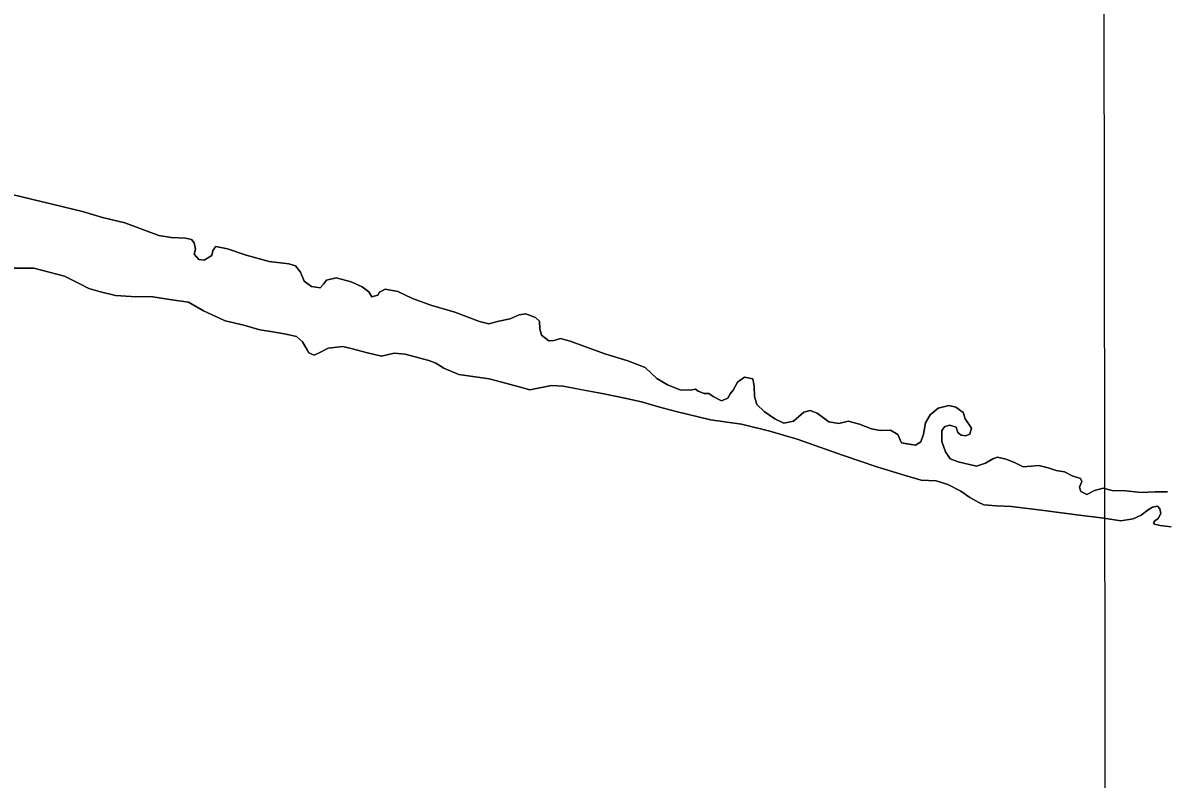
# Model space of a CAD drawing. Extents: x 3297735 to 3335592, y 670436 to 695807.
# Drawn here: x 3321316 to 3322973, y 676747 to 677846 of the extents above; entities that cross this region are included whole.
import ezdxf

# ---------------------------------------------------------------- set-up
doc = ezdxf.new("R2010")
doc.units = 0
for name, color, linetype in [('V-GRID-MAJR', 7, 'Continuous'), ('V-SITE-VEGE', 7, 'Continuous'), ('V-TOPO-SHOR', 7, 'Continuous')]:
    doc.layers.add(name, color=color, linetype=linetype)

msp = doc.modelspace()

# ---------------------------------------------------------------- linework, layer by layer
at = {"layer": 'V-GRID-MAJR'}
msp.add_lwpolyline([(3322888.3, 675833.4), (3322887.1, 676864.4), (3322885.2, 678460.2), (3322882.7, 680598.7), (3322880.2, 682800.9), (3322878.2, 684524.6), (3322875.8, 686599.5), (3322873.1, 688865.9), (3322871.2, 690525.6), (3322869.2, 692280.9), (3322867.5, 693717.1), (3322867.1, 694017.9)], dxfattribs=at)
at = {"layer": 'V-SITE-VEGE'}
for p, q in [((3321344.6, 677585.8), (3321285, 677600.5)), ((3321402.6, 677571.8), (3321344.6, 677585.8)), ((3321431.8, 677562.9), (3321402.6, 677571.8)), ((3321464.1, 677555.5), (3321431.8, 677562.9)), ((3321513.8, 677537.2), (3321464.1, 677555.5)), ((3321531.6, 677534.3), (3321513.8, 677537.2)), ((3321552.1, 677533.3), (3321531.6, 677534.3)), ((3321561.2, 677531.3), (3321552.1, 677533.3)), ((3321565.1, 677526.5), (3321561.2, 677531.3)), ((3321567, 677517), (3321565.1, 677526.5)), ((3321565, 677509.9), (3321567, 677517)), ((3321571.6, 677501.9), (3321565, 677509.9)), ((3321591.9, 677515.2), (3321590.6, 677507.7)), ((3321596.3, 677521.1), (3321591.9, 677515.2)), ((3321613.3, 677517.4), (3321596.3, 677521.1)), ((3321640.5, 677508.4), (3321613.3, 677517.4)), ((3321674, 677499.4), (3321640.5, 677508.4)), ((3321579.5, 677501.4), (3321571.6, 677501.9)), ((3321590.6, 677507.7), (3321579.5, 677501.4)), ((3321702.1, 677496), (3321674, 677499.4)), ((3321711.9, 677492.8), (3321702.1, 677496)), ((3321719.4, 677483.6), (3321711.9, 677492.8)), ((3321300.2, 677489.3), (3321332.2, 677489.4)), ((3321332.2, 677489.4), (3321376.8, 677477.9)), ((3321376.8, 677477.9), (3321398.9, 677467)), ((3321724.4, 677470.5), (3321719.4, 677483.6)), ((3321771.1, 677475.6), (3321756.8, 677472.2)), ((3321792.8, 677469.9), (3321771.1, 677475.6)), ((3321398.9, 677467), (3321411.9, 677460.2)), ((3321411.9, 677460.2), (3321429.2, 677455.3)), ((3321735, 677462.9), (3321724.4, 677470.5)), ((3321747.6, 677461.2), (3321735, 677462.9)), ((3321752.8, 677466.3), (3321747.6, 677461.2)), ((3321756.8, 677472.2), (3321752.8, 677466.3)), ((3321809, 677462.3), (3321792.8, 677469.9)), ((3321818.4, 677455.1), (3321809, 677462.3)), ((3321842.1, 677459.2), (3321833.8, 677454.5)), ((3321860.7, 677455.5), (3321842.1, 677459.2)), ((3321429.2, 677455.3), (3321450.9, 677450)), ((3321450.9, 677450), (3321473.5, 677448.2)), ((3321473.5, 677448.2), (3321504.7, 677447.9)), ((3321504.7, 677447.9), (3321532.3, 677443.7)), ((3321532.3, 677443.7), (3321556.8, 677440.3)), ((3321822.7, 677447.9), (3321818.4, 677455.1)), ((3321831.4, 677450.2), (3321822.7, 677447.9)), ((3321833.8, 677454.5), (3321831.4, 677450.2)), ((3321881.6, 677445.4), (3321860.7, 677455.5)), ((3321908.4, 677435.7), (3321881.6, 677445.4)), ((3321556.8, 677440.3), (3321578.5, 677427.5)), ((3321578.5, 677427.5), (3321610, 677413)), ((3321943.1, 677425.5), (3321908.4, 677435.7)), ((3321979, 677412.1), (3321943.1, 677425.5)), ((3321610, 677413), (3321636.8, 677406.8)), ((3321992.8, 677408.8), (3321979, 677412.1)), ((3322007.1, 677412.7), (3321992.8, 677408.8)), ((3322023.7, 677416.1), (3322007.1, 677412.7)), ((3322036.8, 677421.9), (3322023.7, 677416.1)), ((3322046.3, 677423), (3322036.8, 677421.9)), ((3322060.5, 677418.1), (3322046.3, 677423)), ((3322066.4, 677412.5), (3322060.5, 677418.1)), ((3322066.7, 677401.5), (3322066.4, 677412.5)), ((3321636.8, 677406.8), (3321660.1, 677399.9)), ((3321660.1, 677399.9), (3321676.3, 677397.8)), ((3321676.3, 677397.8), (3321698.4, 677393.6)), ((3321698.4, 677393.6), (3321713.4, 677390.3)), ((3322069, 677392.3), (3322066.7, 677401.5)), ((3322079.6, 677383.9), (3322069, 677392.3)), ((3321713.4, 677390.3), (3321722.4, 677382.7)), ((3321722.4, 677382.7), (3321729.1, 677370.8)), ((3321759.5, 677373.3), (3321780.9, 677375.9)), ((3321780.9, 677375.9), (3321790.8, 677373.4)), ((3322087.1, 677384.3), (3322079.6, 677383.9)), ((3322096.6, 677387.3), (3322087.1, 677384.3)), ((3322110.8, 677383.7), (3322096.6, 677387.3)), ((3322160.9, 677365), (3322110.8, 677383.7)), ((3321729.1, 677370.8), (3321731.4, 677366.8)), ((3321731.4, 677366.8), (3321738.9, 677363.2)), ((3321738.9, 677363.2), (3321746.4, 677366.7)), ((3321746.4, 677366.7), (3321759.5, 677373.3)), ((3321790.8, 677373.4), (3321816.4, 677366.5)), ((3321816.4, 677366.5), (3321836.9, 677361.9)), ((3321836.9, 677361.9), (3321855.2, 677366.1)), ((3321855.2, 677366.1), (3321871.4, 677364.8)), ((3321871.4, 677364.8), (3321891.1, 677359.5)), ((3321891.1, 677359.5), (3321905.7, 677355.4)), ((3322194.4, 677355.2), (3322160.9, 677365)), ((3321905.7, 677355.4), (3321915.9, 677351.4)), ((3321915.9, 677351.4), (3321927.4, 677344.5)), ((3321927.4, 677344.5), (3321949, 677335.3)), ((3322219.6, 677345.5), (3322194.4, 677355.2)), ((3322236.5, 677329.2), (3322219.6, 677345.5)), ((3321949, 677335.3), (3321993.3, 677328.9)), ((3321993.3, 677328.9), (3322036.7, 677317.1)), ((3322252.2, 677320.3), (3322236.5, 677329.2)), ((3322363.9, 677331.2), (3322353.5, 677324.2)), ((3322375.7, 677328.7), (3322363.9, 677331.2)), ((3322378, 677318.4), (3322375.7, 677328.7)), ((3322036.7, 677317.1), (3322052.1, 677313)), ((3322052.1, 677313), (3322083.4, 677319)), ((3322083.4, 677319), (3322100.7, 677318.1)), ((3322100.7, 677318.1), (3322157.2, 677307.7)), ((3322270.4, 677313), (3322252.2, 677320.3)), ((3322285, 677312.5), (3322270.4, 677313)), ((3322292.5, 677314), (3322285, 677312.5)), ((3322296.5, 677310.8), (3322292.5, 677314)), ((3322305.1, 677307.6), (3322296.5, 677310.8)), ((3322347.5, 677312.4), (3322342.7, 677306.9)), ((3322353.5, 677324.2), (3322347.5, 677312.4)), ((3322378.2, 677303), (3322378, 677318.4)), ((3322157.2, 677307.7), (3322190, 677300.7)), ((3322190, 677300.7), (3322214.4, 677295.3)), ((3322214.4, 677295.3), (3322238.9, 677288.4)), ((3322312.2, 677307.5), (3322305.1, 677307.6)), ((3322318.5, 677303.1), (3322312.2, 677307.5)), ((3322330.3, 677297.1), (3322318.5, 677303.1)), ((3322339.5, 677301), (3322330.3, 677297.1)), ((3322342.7, 677306.9), (3322339.5, 677301)), ((3322381.7, 677291.5), (3322378.2, 677303)), ((3322238.9, 677288.4), (3322264.6, 677281.5)), ((3322264.6, 677281.5), (3322314.3, 677269.2)), ((3322392.3, 677281.5), (3322381.7, 677291.5)), ((3322408, 677270.7), (3322392.3, 677281.5)), ((3322450, 677280.6), (3322434.9, 677267.3)), ((3322459.1, 677282.9), (3322450, 677280.6)), ((3322469, 677278.9), (3322459.1, 677282.9)), ((3322486.3, 677266.5), (3322469, 677278.9)), ((3322633.1, 677276.6), (3322626.7, 677264.8)), ((3322644.7, 677286.4), (3322633.1, 677276.6)), ((3322660.5, 677290.2), (3322644.7, 677286.4)), ((3322670.4, 677287.8), (3322660.5, 677290.2)), ((3322681, 677279.8), (3322670.4, 677287.8)), ((3322684.1, 677270.6), (3322681, 677279.8)), ((3322314.3, 677269.2), (3322359.3, 677262.8)), ((3322359.3, 677262.8), (3322400.3, 677253)), ((3322420.6, 677264.7), (3322408, 677270.7)), ((3322434.9, 677267.3), (3322420.6, 677264.7)), ((3322500.5, 677264), (3322486.3, 677266.5)), ((3322514, 677267.4), (3322500.5, 677264)), ((3322530.6, 677262.9), (3322514, 677267.4)), ((3322547.9, 677256.4), (3322530.6, 677262.9)), ((3322626.7, 677264.8), (3322623.8, 677248.6)), ((3322650.3, 677253.9), (3322654.3, 677259.8)), ((3322654.3, 677259.8), (3322661.8, 677261.7)), ((3322661.8, 677261.7), (3322670.9, 677258.5)), ((3322693.4, 677257.1), (3322684.1, 677270.6)), ((3322400.3, 677253), (3322440.2, 677241.2)), ((3322560.9, 677253.9), (3322547.9, 677256.4)), ((3322575.6, 677254.2), (3322560.9, 677253.9)), ((3322586.2, 677248.2), (3322575.6, 677254.2)), ((3322591.6, 677235.9), (3322586.2, 677248.2)), ((3322623.8, 677248.6), (3322619.7, 677237.2)), ((3322650.2, 677237.7), (3322650.3, 677253.9)), ((3322670.9, 677258.5), (3322673.2, 677251)), ((3322673.2, 677251), (3322678.3, 677247)), ((3322678.3, 677247), (3322684.6, 677246.1)), ((3322684.6, 677246.1), (3322691, 677248.4)), ((3322691, 677248.4), (3322693.4, 677257.1)), ((3322440.2, 677241.2), (3322507.6, 677217.6)), ((3322611.8, 677232.5), (3322591.6, 677235.9)), ((3322619.7, 677237.2), (3322611.8, 677232.5)), ((3322655.6, 677222.6), (3322650.2, 677237.7)), ((3322507.6, 677217.6), (3322555.7, 677201)), ((3322662.2, 677212.7), (3322655.6, 677222.6)), ((3322674, 677208.2), (3322662.2, 677212.7)), ((3322724.3, 677212.6), (3322713.6, 677206.3)), ((3322731, 677215.3), (3322724.3, 677212.6)), ((3322743.7, 677212), (3322731, 677215.3)), ((3322756.7, 677206.7), (3322743.7, 677212)), ((3322555.7, 677201), (3322595.6, 677188.8)), ((3322700.5, 677202.1), (3322674, 677208.2)), ((3322713.6, 677206.3), (3322700.5, 677202.1)), ((3322768.1, 677201.1), (3322756.7, 677206.7)), ((3322780, 677202.2), (3322768.1, 677201.1)), ((3322791.1, 677202.9), (3322780, 677202.2)), ((3322804.5, 677199.6), (3322791.1, 677202.9)), ((3322816.3, 677195.9), (3322804.5, 677199.6)), ((3322828.1, 677193.8), (3322816.3, 677195.9)), ((3322839.6, 677187.8), (3322828.1, 677193.8)), ((3322595.6, 677188.8), (3322620.4, 677181.8)), ((3322620.4, 677181.8), (3322641.8, 677180.5)), ((3322641.8, 677180.5), (3322659.1, 677175.6)), ((3322851.4, 677184.1), (3322839.6, 677187.8)), ((3322850.1, 677171.5), (3322853.3, 677179.8)), ((3322853.3, 677179.8), (3322851.4, 677184.1)), ((3322659.1, 677175.6), (3322678, 677165.9)), ((3322678, 677165.9), (3322690.6, 677156.7)), ((3322852, 677165.2), (3322850.1, 677171.5)), ((3322860.7, 677160.7), (3322852, 677165.2)), ((3322871.8, 677166.6), (3322860.7, 677160.7)), ((3322884.5, 677170), (3322871.8, 677166.6)), ((3322897.5, 677166.7), (3322884.5, 677170)), ((3322916.9, 677166.2), (3322897.5, 677166.7)), ((3322939.4, 677163.6), (3322916.9, 677166.2)), ((3322960, 677164.6), (3322939.4, 677163.6)), ((3322977.8, 677164.8), (3322960, 677164.6)), ((3322690.6, 677156.7), (3322704, 677149.1)), ((3322704, 677149.1), (3322711.1, 677145.8)), ((3322711.1, 677145.8), (3322729.6, 677144.5)), ((3322729.6, 677144.5), (3322751.4, 677143.5)), ((3322751.4, 677143.5), (3322798, 677137.5)), ((3322956.2, 677142.5), (3322963, 677144)), ((3322963, 677144), (3322966.5, 677140)), ((3322798, 677137.5), (3322846.2, 677131.2)), ((3322846.2, 677131.2), (3322885.3, 677126.5)), ((3322928, 677125.7), (3322939.5, 677130.8)), ((3322939.5, 677130.8), (3322949.9, 677138.6)), ((3322949.9, 677138.6), (3322956.2, 677142.5)), ((3322968, 677133.3), (3322964, 677126.2)), ((3322966.5, 677140), (3322968, 677133.3)), ((3322885.3, 677126.5), (3322910.2, 677122.7)), ((3322910.2, 677122.7), (3322928, 677125.7)), ((3322959.2, 677122.7), (3322957.6, 677119.5)), ((3322957.6, 677119.5), (3322958.8, 677117.9)), ((3322958.8, 677117.9), (3322967.1, 677115.9)), ((3322964, 677126.2), (3322959.2, 677122.7)), ((3322967.1, 677115.9), (3322983.3, 677113.8))]:
    msp.add_line(p, q, dxfattribs=at)
at = {"layer": 'V-TOPO-SHOR'}
for points in [[(3321285, 677600.5), (3321344.6, 677585.8), (3321402.6, 677571.8), (3321431.8, 677562.9), (3321464.1, 677555.5), (3321513.8, 677537.2), (3321531.6, 677534.3), (3321552.1, 677533.3), (3321561.2, 677531.3), (3321565.1, 677526.5), (3321567, 677517), (3321565, 677509.9), (3321571.6, 677501.9), (3321579.5, 677501.4), (3321590.6, 677507.7), (3321591.9, 677515.2), (3321596.3, 677521.1), (3321613.3, 677517.4), (3321640.5, 677508.4), (3321674, 677499.4), (3321702.1, 677496), (3321711.9, 677492.8), (3321719.4, 677483.6), (3321724.4, 677470.5), (3321735, 677462.9), (3321747.6, 677461.2), (3321752.8, 677466.3), (3321756.8, 677472.2), (3321771.1, 677475.6), (3321792.8, 677469.9), (3321809, 677462.3), (3321818.4, 677455.1), (3321822.7, 677447.9), (3321831.4, 677450.2), (3321833.8, 677454.5), (3321842.1, 677459.2), (3321860.7, 677455.5), (3321881.6, 677445.4), (3321908.4, 677435.7), (3321943.1, 677425.5), (3321979, 677412.1), (3321992.8, 677408.8), (3322007.1, 677412.7), (3322023.7, 677416.1), (3322036.8, 677421.9), (3322046.3, 677423), (3322060.5, 677418.1), (3322066.4, 677412.5), (3322066.7, 677401.5), (3322069, 677392.3), (3322079.6, 677383.9), (3322087.1, 677384.3), (3322096.6, 677387.3), (3322110.8, 677383.7), (3322160.9, 677365), (3322194.4, 677355.2), (3322219.6, 677345.5), (3322236.5, 677329.2), (3322252.2, 677320.3), (3322270.4, 677313), (3322285, 677312.5), (3322292.5, 677314), (3322296.5, 677310.8), (3322305.1, 677307.6), (3322312.2, 677307.5), (3322318.5, 677303.1), (3322330.3, 677297.1)], [(3322939.5, 677130.8), (3322928, 677125.7), (3322910.2, 677122.7), (3322885.3, 677126.5), (3322846.2, 677131.2), (3322798, 677137.5), (3322751.4, 677143.5), (3322729.6, 677144.5), (3322711.1, 677145.8), (3322704, 677149.1), (3322690.6, 677156.7), (3322678, 677165.9), (3322659.1, 677175.6), (3322641.8, 677180.5), (3322620.4, 677181.8), (3322595.6, 677188.8), (3322555.7, 677201), (3322507.6, 677217.6), (3322440.2, 677241.2), (3322400.3, 677253), (3322359.3, 677262.8), (3322314.3, 677269.2), (3322264.6, 677281.5), (3322238.9, 677288.4), (3322214.4, 677295.3), (3322190, 677300.7), (3322157.2, 677307.7), (3322127.6, 677313.1), (3322100.7, 677318.1), (3322083.4, 677319), (3322052.1, 677313), (3322036.7, 677317.1), (3322018.9, 677322), (3321993.3, 677328.9), (3321949, 677335.3), (3321927.4, 677344.5), (3321915.9, 677351.4), (3321905.7, 677355.4), (3321891.1, 677359.5), (3321871.4, 677364.8), (3321855.2, 677366.1), (3321836.9, 677361.9), (3321816.4, 677366.5), (3321790.8, 677373.4), (3321780.9, 677375.9), (3321759.5, 677373.3), (3321746.4, 677366.7), (3321738.9, 677363.2), (3321731.4, 677366.8), (3321729.1, 677370.8), (3321722.4, 677382.7), (3321713.4, 677390.3), (3321698.4, 677393.6), (3321676.3, 677397.8), (3321660.1, 677399.9), (3321636.8, 677406.8), (3321610, 677413), (3321578.5, 677427.5), (3321556.8, 677440.3), (3321532.3, 677443.7), (3321504.7, 677447.9), (3321473.5, 677448.2), (3321450.9, 677450), (3321429.2, 677455.3), (3321411.9, 677460.2), (3321398.9, 677467), (3321376.8, 677477.9), (3321332.2, 677489.4), (3321300.2, 677489.3)], [(3322330.3, 677297.1), (3322339.5, 677301), (3322342.7, 677306.9), (3322347.5, 677312.4), (3322353.5, 677324.2), (3322363.9, 677331.2), (3322375.7, 677328.7), (3322378, 677318.4), (3322378.2, 677303), (3322381.7, 677291.5), (3322392.3, 677281.5), (3322408, 677270.7), (3322420.6, 677264.7), (3322434.9, 677267.3), (3322450, 677280.6), (3322459.1, 677282.9), (3322469, 677278.9), (3322486.3, 677266.5), (3322500.5, 677264), (3322514, 677267.4), (3322530.6, 677262.9), (3322547.9, 677256.4), (3322560.9, 677253.9), (3322575.6, 677254.2), (3322586.2, 677248.2), (3322591.6, 677235.9), (3322599.5, 677234.6), (3322611.8, 677232.5), (3322619.7, 677237.2), (3322623.8, 677248.6), (3322626.7, 677264.8), (3322633.1, 677276.6), (3322644.7, 677286.4), (3322660.5, 677290.2), (3322670.4, 677287.8), (3322681, 677279.8), (3322684.1, 677270.6), (3322693.4, 677257.1), (3322691, 677248.4), (3322684.6, 677246.1), (3322678.3, 677247), (3322673.2, 677251), (3322670.9, 677258.5), (3322661.8, 677261.7), (3322654.3, 677259.8), (3322650.3, 677253.9), (3322650.2, 677237.7), (3322655.6, 677222.6), (3322662.2, 677212.7), (3322674, 677208.2), (3322700.5, 677202.1), (3322713.6, 677206.3), (3322724.3, 677212.6), (3322731, 677215.3), (3322743.7, 677212), (3322756.7, 677206.7), (3322768.1, 677201.1), (3322780, 677202.2), (3322791.1, 677202.9), (3322804.5, 677199.6), (3322816.3, 677195.9), (3322828.1, 677193.8), (3322839.6, 677187.8), (3322851.4, 677184.1), (3322853.3, 677179.8), (3322850.1, 677171.5), (3322852, 677165.2), (3322860.7, 677160.7), (3322871.8, 677166.6), (3322884.5, 677170), (3322897.5, 677166.7), (3322916.9, 677166.2), (3322939.4, 677163.6), (3322960, 677164.6), (3322977.8, 677164.8)], [(3322983.3, 677113.8), (3322967.1, 677115.9), (3322958.8, 677117.9), (3322957.6, 677119.5), (3322959.2, 677122.7), (3322964, 677126.2), (3322968, 677133.3), (3322966.5, 677140), (3322963, 677144), (3322956.2, 677142.5), (3322949.9, 677138.6), (3322939.5, 677130.8)]]:
    msp.add_lwpolyline(points, dxfattribs=at)

doc.saveas('drawing.dxf')
